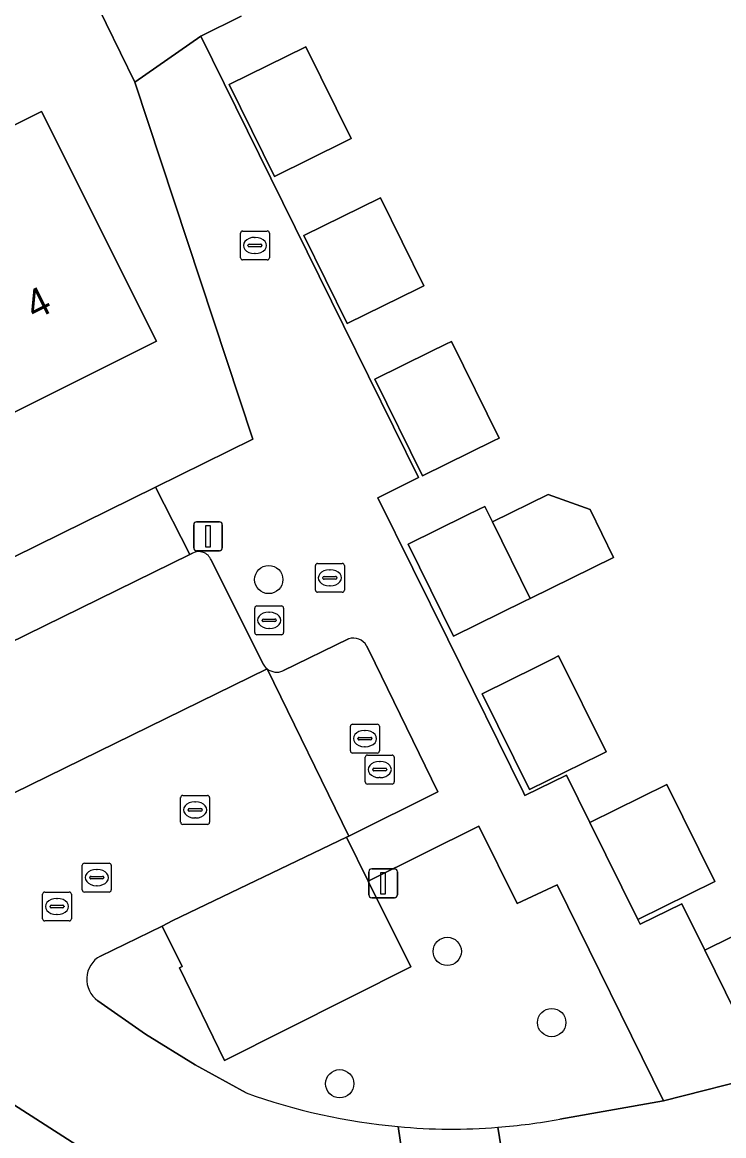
# Model space of a CAD drawing. Extents: x 157793 to 159380, y 380877 to 382313.
# Drawn here: x 158694.14 to 158718.4, y 381745.03 to 381783.57 of the extents above; entities that cross this region are included whole.
import ezdxf

# ---------------------------------------------------------------- set-up
doc = ezdxf.new("R2010")
doc.units = 0
for name, color, linetype in [('IMGEO_Boom', 7, 'Continuous'), ('IMGEO_Erf', 7, 'Continuous'), ('IMGEO_Groenvoorziening', 7, 'Continuous'), ('IMGEO_Kolk', 7, 'Continuous'), ('IMGEO_Lichtmast', 7, 'Continuous'), ('IMGEO_Pand', 7, 'Continuous'), ('IMGEO_Pand_nummerreeks', 7, 'Continuous'), ('IMGEO_Parkeervlak_open', 7, 'Continuous'), ('IMGEO_Rijbaan_lokaal_open', 7, 'Continuous'), ('IMGEO_Rioolput', 7, 'Continuous'), ('IMGEO_Voetpad_open', 7, 'Continuous')]:
    doc.layers.add(name, color=color, linetype=linetype)

msp = doc.modelspace()

# ---------------------------------------------------------------- linework, layer by layer
at = {"layer": 'IMGEO_Boom'}
for centre in [(158702.664, 381764.282), (158708.837, 381751.413), (158712.449, 381748.949), (158705.118, 381746.832)]:
    msp.add_circle(centre, 0.489, dxfattribs=at)
at = {"layer": 'IMGEO_Erf'}
for points in [[(158652.833, 381773.608), (158664.341, 381750.51), (158698.744, 381767.475), (158702.114, 381769.137), (158698.031, 381781.498), (158694.567, 381788.614), (158692.84, 381787.718), (158692.53, 381787.751), (158686.889, 381793.622), (158685.297, 381792.823), (158685.356, 381792.706), (158682.336, 381791.19), (158676.624, 381788.322), (158673.96, 381786.985), (158672.621, 381789.718), (158666.957, 381786.919), (158668.227, 381784.306), (158668.061, 381784.225), (158665.264, 381782.867), (158662.633, 381781.589), (158661.365, 381784.202), (158660.955, 381784.003), (158655.247, 381781.327)], [(158701.714, 381783.776), (158700.311, 381783.084), (158702.737, 381778.166), (158705.249, 381773.074), (158707.847, 381767.808), (158706.439, 381767.114), (158708.853, 381762.22), (158711.474, 381756.908), (158711.524, 381756.807), (158712.961, 381757.516), (158713.773, 381755.872), (158716.433, 381757.185), (158718.09, 381753.827), (158715.43, 381752.514), (158715.51, 381752.351), (158716.951, 381753.062), (158717.743, 381751.456), (158720.478, 381752.806), (158721.862, 381750), (158722.201, 381749.314), (158719.466, 381747.964), (158719.637, 381747.617), (158719.855, 381747.141), (158721.184, 381747.354)]]:
    msp.add_lwpolyline(points, dxfattribs=at)
for points in [[(158705.331, 381779.447), (158702.868, 381778.231), (158701.3, 381781.41), (158703.949, 381782.717), (158705.517, 381779.539)], [(158677.764, 381771.954), (158683.394, 381774.78), (158688.982, 381777.585), (158687.651, 381780.353), (158690.243, 381781.648), (158691.625, 381778.885), (158694.809, 381780.477), (158698.781, 381772.536), (158693.004, 381769.647), (158687.369, 381766.829), (158681.735, 381764.012), (158676.1, 381761.194), (158670.465, 381758.376), (158664.689, 381755.488), (158660.717, 381763.429), (158666.494, 381766.318), (158672.129, 381769.136)], [(158707.844, 381774.354), (158705.38, 381773.139), (158703.876, 381776.187), (158706.525, 381777.496), (158708.03, 381774.446)], [(158708.249, 381772.159), (158708.794, 381772.428), (158708.98, 381772.52), (158710.629, 381769.179), (158710.442, 381769.087), (158707.978, 381767.873), (158706.33, 381771.214)], [(158711.708, 381763.628), (158711.51, 381763.53), (158709.059, 381762.322), (158707.489, 381765.505), (158709.494, 381766.493), (158709.939, 381766.713), (158710.137, 381766.811), (158710.401, 381766.278), (158712.331, 381767.229), (158713.774, 381766.7), (158714.588, 381765.048)], [(158714.131, 381758.219), (158711.68, 381757.01), (158710.041, 381760.331), (158711.934, 381761.265), (158712.492, 381761.54), (158712.69, 381761.638), (158714.329, 381758.317), (158714.242, 381758.274)]]:
    msp.add_lwpolyline(points, close=True, dxfattribs=at)
at = {"layer": 'IMGEO_Groenvoorziening'}
for points in [[(158712.638, 381753.721), (158711.259, 381753.069), (158709.924, 381755.741), (158706.108, 381753.845), (158707.583, 381750.883), (158701.131, 381747.641), (158699.574, 381750.844), (158699.671, 381750.893), (158698.974, 381752.281), (158696.843, 381751.251)], [(158712.736, 381745.604), (158716.313, 381746.241), (158712.638, 381753.721)], [(158696.756, 381749.703), (158698.405, 381748.55), (158700.115, 381747.488), (158701.879, 381746.519)], [(158700.576, 381741.787), (158700.372, 381741.918), (158692.119, 381747.208)]]:
    msp.add_lwpolyline(points, dxfattribs=at)
for centre, radius, start, end in [((158697.284, 381750.45), 0.915, 118.8302, 234.7363), ((158708.987, 381766.069), 20.802, 250.0189, 264.905), ((158708.999, 381766.052), 20.786, 274.3784, 280.3568), ((158708.991, 381764.582), 19.322, 264.5014, 274.7338)]:
    msp.add_arc(centre, radius, start, end, dxfattribs=at)
at = {"layer": 'IMGEO_Kolk'}
for p, q in [((158701.687, 381775.417), (158701.687, 381776.269)), ((158701.762, 381776.343), (158702.614, 381776.343)), ((158702.688, 381776.269), (158702.688, 381775.417)), ((158701.946, 381775.837), (158701.946, 381775.849)), ((158701.989, 381775.886), (158702.387, 381775.886)), ((158702.175, 381776.123), (158702.2, 381776.123)), ((158702.43, 381775.849), (158702.43, 381775.837)), ((158702.384, 381775.8), (158701.986, 381775.8)), ((158702.198, 381775.563), (158702.173, 381775.563)), ((158702.614, 381775.343), (158701.762, 381775.343)), ((158704.278, 381763.914), (158704.278, 381764.766)), ((158704.353, 381764.84), (158705.205, 381764.84)), ((158705.279, 381764.766), (158705.279, 381763.914)), ((158704.537, 381764.334), (158704.537, 381764.346)), ((158704.975, 381764.297), (158704.577, 381764.297)), ((158704.58, 381764.383), (158704.978, 381764.383)), ((158704.766, 381764.62), (158704.791, 381764.62)), ((158705.021, 381764.346), (158705.021, 381764.334)), ((158704.789, 381764.06), (158704.764, 381764.06)), ((158705.205, 381763.84), (158704.353, 381763.84)), ((158699.618, 381755.883), (158699.618, 381756.735)), ((158699.693, 381756.809), (158700.545, 381756.809)), ((158700.106, 381756.589), (158700.131, 381756.589)), ((158700.619, 381756.735), (158700.619, 381755.883)), ((158699.877, 381756.303), (158699.877, 381756.315)), ((158700.315, 381756.266), (158699.917, 381756.266)), ((158699.92, 381756.352), (158700.318, 381756.352)), ((158700.361, 381756.315), (158700.361, 381756.303)), ((158700.545, 381755.809), (158699.693, 381755.809)), ((158700.129, 381756.029), (158700.104, 381756.029))]:
    msp.add_line(p, q, dxfattribs=at)
for points in [[(158701.687, 381775.417), (158701.687, 381776.269)], [(158701.762, 381776.343), (158702.614, 381776.343)], [(158702.688, 381776.269), (158702.688, 381775.417)], [(158702.614, 381775.343), (158701.762, 381775.343)], [(158704.278, 381763.914), (158704.278, 381764.766)], [(158704.353, 381764.84), (158705.205, 381764.84)], [(158705.279, 381764.766), (158705.279, 381763.914)], [(158705.205, 381763.84), (158704.353, 381763.84)], [(158699.618, 381755.883), (158699.618, 381756.735)], [(158699.693, 381756.809), (158700.545, 381756.809)], [(158700.619, 381756.735), (158700.619, 381755.883)], [(158700.545, 381755.809), (158699.693, 381755.809)]]:
    msp.add_lwpolyline(points, dxfattribs=at)
for centre, radius, start, end in [((158701.764, 381776.267), 0.0765, 91.552, 178.448), ((158701.764, 381776.267), 0.0765, 91.552, 178.448), ((158702.612, 381776.267), 0.0765, 1.552, 88.448), ((158702.612, 381776.267), 0.0765, 1.552, 88.448), ((158701.986, 381775.846), 0.0403, 85.8775, 175.7526), ((158701.983, 381775.836), 0.0366, 178.938, 274.7102), ((158702.387, 381775.843), 0.043, 264.8664, 352.4533), ((158702.391, 381775.848), 0.0386, 1.7309, 96.639), ((158701.764, 381775.419), 0.0765, 181.552, 268.448), ((158701.764, 381775.419), 0.0765, 181.552, 268.448), ((158702.612, 381775.419), 0.0765, 271.552, 358.448), ((158702.612, 381775.419), 0.0765, 271.552, 358.448), ((158704.355, 381764.764), 0.0765, 91.552, 178.448), ((158704.355, 381764.764), 0.0765, 91.552, 178.448), ((158705.203, 381764.764), 0.0765, 1.552, 88.448), ((158705.203, 381764.764), 0.0765, 1.552, 88.448), ((158704.577, 381764.343), 0.0403, 85.8775, 175.7526), ((158704.574, 381764.333), 0.0366, 178.938, 274.7102), ((158704.978, 381764.34), 0.043, 264.8664, 352.4533), ((158704.982, 381764.345), 0.0386, 1.7309, 96.639), ((158704.355, 381763.916), 0.0765, 181.552, 268.448), ((158704.355, 381763.916), 0.0765, 181.552, 268.448), ((158705.203, 381763.916), 0.0765, 271.552, 358.448), ((158705.203, 381763.916), 0.0765, 271.552, 358.448), ((158699.695, 381756.733), 0.0765, 91.552, 178.448), ((158699.695, 381756.733), 0.0765, 91.552, 178.448), ((158700.543, 381756.733), 0.0765, 1.552, 88.448), ((158700.543, 381756.733), 0.0765, 1.552, 88.448), ((158699.917, 381756.312), 0.0403, 85.8775, 175.7526), ((158699.914, 381756.302), 0.0366, 178.938, 274.7102), ((158700.318, 381756.309), 0.043, 264.8664, 352.4533), ((158700.322, 381756.314), 0.0386, 1.7309, 96.639), ((158699.695, 381755.885), 0.0765, 181.552, 268.448), ((158699.695, 381755.885), 0.0765, 181.552, 268.448), ((158700.543, 381755.885), 0.0765, 271.552, 358.448), ((158700.543, 381755.885), 0.0765, 271.552, 358.448)]:
    msp.add_arc(centre, radius, start, end, dxfattribs=at)
for centre, major_axis, ratio, start_param, end_param in [((158702.174, 381775.843), (-0.387, 0.002), 0.722429, 4.712389, 7.853982), ((158702.199, 381775.843), (-0.39, 0.002), 0.717154, 1.570796, 4.712389), ((158704.765, 381764.34), (-0.387, 0.002), 0.722429, 4.712389, 7.853982), ((158704.79, 381764.34), (-0.39, 0.002), 0.717154, 1.570796, 4.712389), ((158700.105, 381756.309), (-0.387, 0.002), 0.722429, 4.712389, 7.853982), ((158700.13, 381756.309), (-0.39, 0.002), 0.717154, 1.570796, 4.712389)]:
    msp.add_ellipse(centre, major_axis=major_axis, ratio=ratio, start_param=start_param, end_param=end_param, dxfattribs=at)
at = {"layer": 'IMGEO_Lichtmast'}
for p, q in [((158700.169, 381766.279), (158700.959, 381766.279)), ((158700.959, 381766.279), (158700.169, 381766.279)), ((158700.069, 381765.379), (158700.069, 381766.179)), ((158700.069, 381766.179), (158700.069, 381765.379)), ((158701.059, 381766.179), (158701.059, 381765.379)), ((158701.059, 381765.379), (158701.059, 381766.179)), ((158700.959, 381765.279), (158700.169, 381765.279)), ((158700.169, 381765.279), (158700.959, 381765.279)), ((158706.224, 381754.27), (158707.014, 381754.27)), ((158707.014, 381754.27), (158706.224, 381754.27)), ((158706.124, 381753.37), (158706.124, 381754.17)), ((158706.124, 381754.17), (158706.124, 381753.37)), ((158707.114, 381754.17), (158707.114, 381753.37)), ((158707.114, 381753.37), (158707.114, 381754.17)), ((158707.014, 381753.27), (158706.224, 381753.27)), ((158706.224, 381753.27), (158707.014, 381753.27))]:
    msp.add_line(p, q, dxfattribs=at)
for points in [[(158700.489, 381766.154), (158700.639, 381766.154), (158700.639, 381765.404), (158700.489, 381765.404), (158700.489, 381766.154)], [(158706.544, 381754.145), (158706.694, 381754.145), (158706.694, 381753.395), (158706.544, 381753.395), (158706.544, 381754.145)]]:
    msp.add_lwpolyline(points, dxfattribs=at)
for centre, start, end in [((158700.169, 381766.179), 90, 180), ((158700.169, 381766.179), 90, 180), ((158700.959, 381766.179), 0, 90), ((158700.959, 381766.179), 360, 90), ((158700.169, 381765.379), 180, 270), ((158700.169, 381765.379), 180, 270), ((158700.959, 381765.379), 270, 0), ((158700.959, 381765.379), 270, 0), ((158706.224, 381754.17), 90, 180), ((158706.224, 381754.17), 90, 180), ((158707.014, 381754.17), 0, 90), ((158707.014, 381754.17), 360, 90), ((158706.224, 381753.37), 180, 270), ((158706.224, 381753.37), 180, 270), ((158707.014, 381753.37), 270, 0), ((158707.014, 381753.37), 270, 0)]:
    msp.add_arc(centre, 0.1, start, end, dxfattribs=at)
at = {"layer": 'IMGEO_Pand'}
for points in [[(158701.3, 381781.41), (158702.868, 381778.231), (158705.331, 381779.447), (158705.517, 381779.539), (158703.949, 381782.717)], [(158694.809, 381780.477), (158691.625, 381778.885), (158690.243, 381781.648), (158687.651, 381780.353), (158688.982, 381777.585), (158693.004, 381769.647), (158698.781, 381772.536)], [(158703.876, 381776.187), (158705.38, 381773.139), (158707.844, 381774.354), (158708.03, 381774.446), (158706.525, 381777.496)], [(158708.249, 381772.159), (158706.33, 381771.214), (158707.978, 381767.873), (158710.442, 381769.087), (158710.629, 381769.179), (158708.98, 381772.52), (158708.794, 381772.428)], [(158711.708, 381763.628), (158714.588, 381765.048), (158713.774, 381766.7), (158712.331, 381767.229), (158710.401, 381766.278)], [(158710.401, 381766.278), (158710.137, 381766.811), (158709.939, 381766.713), (158709.494, 381766.493), (158707.489, 381765.505), (158709.059, 381762.322), (158711.51, 381763.53), (158711.708, 381763.628)], [(158712.492, 381761.54), (158711.934, 381761.265), (158710.041, 381760.331), (158711.68, 381757.01), (158714.131, 381758.219), (158714.242, 381758.274), (158714.329, 381758.317), (158712.69, 381761.638)], [(158716.433, 381757.185), (158713.773, 381755.872), (158715.43, 381752.514), (158718.09, 381753.827)], [(158720.478, 381752.806), (158717.743, 381751.456), (158718.461, 381750), (158719.466, 381747.964), (158722.201, 381749.314), (158721.862, 381750)]]:
    msp.add_lwpolyline(points, close=True, dxfattribs=at)
at = {"layer": 'IMGEO_Parkeervlak_open'}
for points in [[(158700.025, 381765.191), (158699.94, 381765.149), (158680.427, 381755.574), (158675.923, 381753.363), (158676.081, 381753.044), (158676.17, 381752.865), (158670.297, 381750), (158665.71, 381747.762), (158665.704, 381747.774), (158665.101, 381747.47), (158666.971, 381743.717), (158702.609, 381761.19)], [(158702.466, 381761.355), (158700.672, 381764.958)], [(158705.428, 381762.226), (158703.151, 381761.118)], [(158706.125, 381761.833), (158706.047, 381761.989)], [(158702.609, 381761.19), (158705.429, 381755.397), (158708.515, 381756.929), (158706.125, 381761.833)], [(158702.609, 381761.19), (158702.583, 381761.211)]]:
    msp.add_lwpolyline(points, dxfattribs=at)
msp.add_lwpolyline([(158706.108, 381753.845), (158705.353, 381755.36), (158699.342, 381752.479), (158698.974, 381752.281), (158699.671, 381750.893), (158699.574, 381750.844), (158701.131, 381747.641), (158707.583, 381750.883)], close=True, dxfattribs=at)
for centre, radius, start, end in [((158700.247, 381764.794), 0.455, 21.1378, 119.2519), ((158705.593, 381761.73), 0.523, 29.7324, 108.3664), ((158702.929, 381761.611), 0.529, 208.994, 229.1937), ((158702.942, 381761.619), 0.543, 232.2217, 292.6444)]:
    msp.add_arc(centre, radius, start, end, dxfattribs=at)
at = {"layer": 'IMGEO_Rijbaan_lokaal_open'}
for points in [[(158698.974, 381752.281), (158699.342, 381752.479), (158705.353, 381755.36), (158705.429, 381755.397), (158702.609, 381761.19), (158666.971, 381743.717), (158670.706, 381736.208), (158680.492, 381741.063), (158679.497, 381743.042), (158685.742, 381746.13), (158685.699, 381746.218), (158687.422, 381747.086)], [(158696.843, 381751.251), (158698.974, 381752.281)], [(158701.879, 381746.519), (158700.115, 381747.488), (158698.405, 381748.55), (158696.756, 381749.703)], [(158710.586, 381745.326), (158711.318, 381740.82), (158715.214, 381741.429), (158719.257, 381742.148), (158723.284, 381742.953), (158727.883, 381743.938), (158732.609, 381745.235), (158737.203, 381746.939), (158741.631, 381749.038)], [(158721.184, 381747.354), (158719.855, 381747.141), (158716.313, 381746.241), (158712.736, 381745.604)], [(158692.119, 381747.208), (158700.372, 381741.918)], [(158707.14, 381745.349), (158707.849, 381740.446), (158711.156, 381740.795), (158711.318, 381740.82), (158710.586, 381745.326)], [(158707.822, 381740.442), (158707.849, 381740.446), (158707.14, 381745.349)]]:
    msp.add_lwpolyline(points, dxfattribs=at)
for centre, radius, start, end in [((158697.284, 381750.45), 0.915, 118.8302, 234.7363), ((158708.987, 381766.069), 20.802, 250.0189, 264.905), ((158708.999, 381766.052), 20.786, 274.3784, 280.3568), ((158708.991, 381764.582), 19.322, 264.5014, 274.7338)]:
    msp.add_arc(centre, radius, start, end, dxfattribs=at)
at = {"layer": 'IMGEO_Rioolput'}
for p, q in [((158702.178, 381762.444), (158702.178, 381763.296)), ((158702.253, 381763.37), (158703.105, 381763.37)), ((158702.666, 381763.15), (158702.691, 381763.15)), ((158703.179, 381763.296), (158703.179, 381762.444)), ((158702.437, 381762.864), (158702.437, 381762.876)), ((158702.875, 381762.827), (158702.477, 381762.827)), ((158702.48, 381762.913), (158702.878, 381762.913)), ((158702.921, 381762.876), (158702.921, 381762.864)), ((158703.105, 381762.37), (158702.253, 381762.37)), ((158702.689, 381762.59), (158702.664, 381762.59)), ((158705.565, 381759.276), (158706.417, 381759.276)), ((158705.49, 381758.35), (158705.49, 381759.202)), ((158705.978, 381759.056), (158706.003, 381759.056)), ((158706.491, 381759.202), (158706.491, 381758.35)), ((158705.749, 381758.77), (158705.749, 381758.782)), ((158706.187, 381758.733), (158705.789, 381758.733)), ((158705.792, 381758.819), (158706.19, 381758.819)), ((158706.001, 381758.496), (158705.976, 381758.496)), ((158706.233, 381758.782), (158706.233, 381758.77)), ((158706.417, 381758.276), (158705.565, 381758.276)), ((158706.002, 381757.279), (158706.002, 381758.131)), ((158706.077, 381758.205), (158706.929, 381758.205)), ((158707.003, 381758.131), (158707.003, 381757.279)), ((158706.304, 381757.748), (158706.702, 381757.748)), ((158706.49, 381757.985), (158706.515, 381757.985)), ((158706.261, 381757.699), (158706.261, 381757.711)), ((158706.699, 381757.662), (158706.301, 381757.662)), ((158706.513, 381757.425), (158706.488, 381757.425)), ((158706.745, 381757.711), (158706.745, 381757.699)), ((158706.929, 381757.205), (158706.077, 381757.205)), ((158696.217, 381753.539), (158696.217, 381754.391)), ((158696.292, 381754.465), (158697.144, 381754.465)), ((158697.218, 381754.391), (158697.218, 381753.539)), ((158696.476, 381753.959), (158696.476, 381753.971)), ((158696.914, 381753.922), (158696.516, 381753.922)), ((158696.519, 381754.008), (158696.917, 381754.008)), ((158696.705, 381754.245), (158696.73, 381754.245)), ((158696.96, 381753.971), (158696.96, 381753.959)), ((158696.728, 381753.685), (158696.703, 381753.685)), ((158694.841, 381752.54), (158694.841, 381753.392)), ((158694.916, 381753.466), (158695.768, 381753.466)), ((158695.329, 381753.246), (158695.354, 381753.246)), ((158695.842, 381753.392), (158695.842, 381752.54)), ((158697.144, 381753.465), (158696.292, 381753.465)), ((158695.1, 381752.96), (158695.1, 381752.972)), ((158695.538, 381752.923), (158695.14, 381752.923)), ((158695.143, 381753.009), (158695.541, 381753.009)), ((158695.584, 381752.972), (158695.584, 381752.96)), ((158695.768, 381752.466), (158694.916, 381752.466)), ((158695.352, 381752.686), (158695.327, 381752.686))]:
    msp.add_line(p, q, dxfattribs=at)
for points in [[(158702.178, 381762.444), (158702.178, 381763.296)], [(158702.253, 381763.37), (158703.105, 381763.37)], [(158703.179, 381763.296), (158703.179, 381762.444)], [(158703.105, 381762.37), (158702.253, 381762.37)], [(158705.565, 381759.276), (158706.417, 381759.276)], [(158705.49, 381758.35), (158705.49, 381759.202)], [(158706.491, 381759.202), (158706.491, 381758.35)], [(158706.417, 381758.276), (158705.565, 381758.276)], [(158706.002, 381757.279), (158706.002, 381758.131)], [(158706.077, 381758.205), (158706.929, 381758.205)], [(158707.003, 381758.131), (158707.003, 381757.279)], [(158706.929, 381757.205), (158706.077, 381757.205)], [(158696.217, 381753.539), (158696.217, 381754.391)], [(158696.292, 381754.465), (158697.144, 381754.465)], [(158697.218, 381754.391), (158697.218, 381753.539)], [(158694.841, 381752.54), (158694.841, 381753.392)], [(158694.916, 381753.466), (158695.768, 381753.466)], [(158695.842, 381753.392), (158695.842, 381752.54)], [(158697.144, 381753.465), (158696.292, 381753.465)], [(158695.768, 381752.466), (158694.916, 381752.466)]]:
    msp.add_lwpolyline(points, dxfattribs=at)
for centre, radius, start, end in [((158702.255, 381763.294), 0.0765, 91.552, 178.448), ((158702.255, 381763.294), 0.0765, 91.552, 178.448), ((158703.103, 381763.294), 0.0765, 1.552, 88.448), ((158703.103, 381763.294), 0.0765, 1.552, 88.448), ((158702.477, 381762.873), 0.0403, 85.8775, 175.7526), ((158702.474, 381762.863), 0.0366, 178.938, 274.7102), ((158702.878, 381762.87), 0.043, 264.8664, 352.4533), ((158702.882, 381762.875), 0.0386, 1.7309, 96.639), ((158702.255, 381762.446), 0.0765, 181.552, 268.448), ((158702.255, 381762.446), 0.0765, 181.552, 268.448), ((158703.103, 381762.446), 0.0765, 271.552, 358.448), ((158703.103, 381762.446), 0.0765, 271.552, 358.448), ((158705.567, 381759.2), 0.0765, 91.552, 178.448), ((158705.567, 381759.2), 0.0765, 91.552, 178.448), ((158706.415, 381759.2), 0.0765, 1.552, 88.448), ((158706.415, 381759.2), 0.0765, 1.552, 88.448), ((158705.789, 381758.779), 0.0403, 85.8775, 175.7526), ((158705.786, 381758.769), 0.0366, 178.938, 274.7102), ((158706.19, 381758.776), 0.043, 264.8664, 352.4533), ((158706.194, 381758.781), 0.0386, 1.7309, 96.639), ((158705.567, 381758.352), 0.0765, 181.552, 268.448), ((158705.567, 381758.352), 0.0765, 181.552, 268.448), ((158706.079, 381758.129), 0.0765, 91.552, 178.448), ((158706.079, 381758.129), 0.0765, 91.552, 178.448), ((158706.415, 381758.352), 0.0765, 271.552, 358.448), ((158706.415, 381758.352), 0.0765, 271.552, 358.448), ((158706.927, 381758.129), 0.0765, 1.552, 88.448), ((158706.927, 381758.129), 0.0765, 1.552, 88.448), ((158706.301, 381757.708), 0.0403, 85.8775, 175.7526), ((158706.706, 381757.71), 0.0386, 1.7309, 96.639), ((158706.298, 381757.698), 0.0366, 178.938, 274.7102), ((158706.702, 381757.705), 0.043, 264.8664, 352.4533), ((158706.079, 381757.281), 0.0765, 181.552, 268.448), ((158706.079, 381757.281), 0.0765, 181.552, 268.448), ((158706.927, 381757.281), 0.0765, 271.552, 358.448), ((158706.927, 381757.281), 0.0765, 271.552, 358.448), ((158696.294, 381754.389), 0.0765, 91.552, 178.448), ((158696.294, 381754.389), 0.0765, 91.552, 178.448), ((158697.142, 381754.389), 0.0765, 1.552, 88.448), ((158697.142, 381754.389), 0.0765, 1.552, 88.448), ((158696.516, 381753.968), 0.0403, 85.8775, 175.7526), ((158696.513, 381753.958), 0.0366, 178.938, 274.7102), ((158696.917, 381753.965), 0.043, 264.8664, 352.4533), ((158696.921, 381753.97), 0.0386, 1.7309, 96.639), ((158696.294, 381753.541), 0.0765, 181.552, 268.448), ((158696.294, 381753.541), 0.0765, 181.552, 268.448), ((158697.142, 381753.541), 0.0765, 271.552, 358.448), ((158697.142, 381753.541), 0.0765, 271.552, 358.448), ((158694.918, 381753.39), 0.0765, 91.552, 178.448), ((158694.918, 381753.39), 0.0765, 91.552, 178.448), ((158695.766, 381753.39), 0.0765, 1.552, 88.448), ((158695.766, 381753.39), 0.0765, 1.552, 88.448), ((158695.14, 381752.969), 0.0403, 85.8775, 175.7526), ((158695.137, 381752.959), 0.0366, 178.938, 274.7102), ((158695.541, 381752.966), 0.043, 264.8664, 352.4533), ((158695.545, 381752.971), 0.0386, 1.7309, 96.639), ((158694.918, 381752.542), 0.0765, 181.552, 268.448), ((158694.918, 381752.542), 0.0765, 181.552, 268.448), ((158695.766, 381752.542), 0.0765, 271.552, 358.448), ((158695.766, 381752.542), 0.0765, 271.552, 358.448)]:
    msp.add_arc(centre, radius, start, end, dxfattribs=at)
for centre, major_axis, ratio, start_param, end_param in [((158702.665, 381762.87), (-0.387, 0.002), 0.722429, 4.712389, 7.853982), ((158702.69, 381762.87), (-0.39, 0.002), 0.717154, 1.570796, 4.712389), ((158705.977, 381758.776), (-0.387, 0.002), 0.722429, 4.712389, 7.853982), ((158706.002, 381758.776), (-0.39, 0.002), 0.717154, 1.570796, 4.712389), ((158706.489, 381757.705), (-0.387, 0.002), 0.722429, 4.712389, 7.853982), ((158706.514, 381757.705), (-0.39, 0.002), 0.717154, 1.570796, 4.712389), ((158696.704, 381753.965), (-0.387, 0.002), 0.722429, 4.712389, 7.853982), ((158696.729, 381753.965), (-0.39, 0.002), 0.717154, 1.570796, 4.712389), ((158695.328, 381752.966), (-0.387, 0.002), 0.722429, 4.712389, 7.853982), ((158695.353, 381752.966), (-0.39, 0.002), 0.717154, 1.570796, 4.712389)]:
    msp.add_ellipse(centre, major_axis=major_axis, ratio=ratio, start_param=start_param, end_param=end_param, dxfattribs=at)
at = {"layer": 'IMGEO_Voetpad_open'}
for points in [[(158694.567, 381788.614), (158698.031, 381781.498), (158700.311, 381783.084), (158701.714, 381783.776)], [(158706.439, 381767.114), (158707.847, 381767.808), (158705.249, 381773.074), (158702.737, 381778.166), (158700.311, 381783.084), (158698.031, 381781.498), (158702.114, 381769.137), (158698.744, 381767.475), (158699.94, 381765.149), (158700.025, 381765.191)], [(158706.047, 381761.989), (158706.125, 381761.833), (158708.515, 381756.929), (158705.429, 381755.397), (158705.353, 381755.36), (158706.108, 381753.845), (158709.924, 381755.741), (158711.259, 381753.069), (158712.638, 381753.721), (158716.313, 381746.241), (158719.855, 381747.141), (158719.637, 381747.617), (158719.466, 381747.964), (158718.461, 381750), (158717.743, 381751.456), (158716.951, 381753.062), (158715.51, 381752.351), (158715.43, 381752.514), (158713.773, 381755.872), (158712.961, 381757.516), (158711.524, 381756.807), (158711.474, 381756.908), (158708.853, 381762.22), (158706.439, 381767.114)], [(158700.672, 381764.958), (158702.466, 381761.355)], [(158703.151, 381761.118), (158705.428, 381762.226)], [(158702.583, 381761.211), (158702.609, 381761.19)]]:
    msp.add_lwpolyline(points, dxfattribs=at)
msp.add_lwpolyline([(158676.17, 381752.865), (158676.081, 381753.044), (158675.923, 381753.363), (158680.427, 381755.574), (158699.94, 381765.149), (158698.744, 381767.475), (158664.341, 381750.51), (158652.833, 381773.608), (158650.25, 381772.319), (158663.118, 381746.51), (158665.101, 381747.47), (158665.704, 381747.774), (158665.71, 381747.762), (158670.297, 381750)], close=True, dxfattribs=at)
for centre, radius, start, end in [((158700.247, 381764.794), 0.455, 21.1378, 119.2519), ((158705.593, 381761.73), 0.523, 29.7324, 108.3664), ((158702.929, 381761.611), 0.529, 208.994, 229.1937), ((158702.942, 381761.619), 0.543, 232.2217, 292.6444)]:
    msp.add_arc(centre, radius, start, end, dxfattribs=at)

# ---------------------------------------------------------------- texts
at = {"layer": 'IMGEO_Pand_nummerreeks'}
msp.add_text('4', height=1, rotation=26.5681, dxfattribs=at).set_placement((158694.566, 381773.246))

doc.saveas('drawing.dxf')
